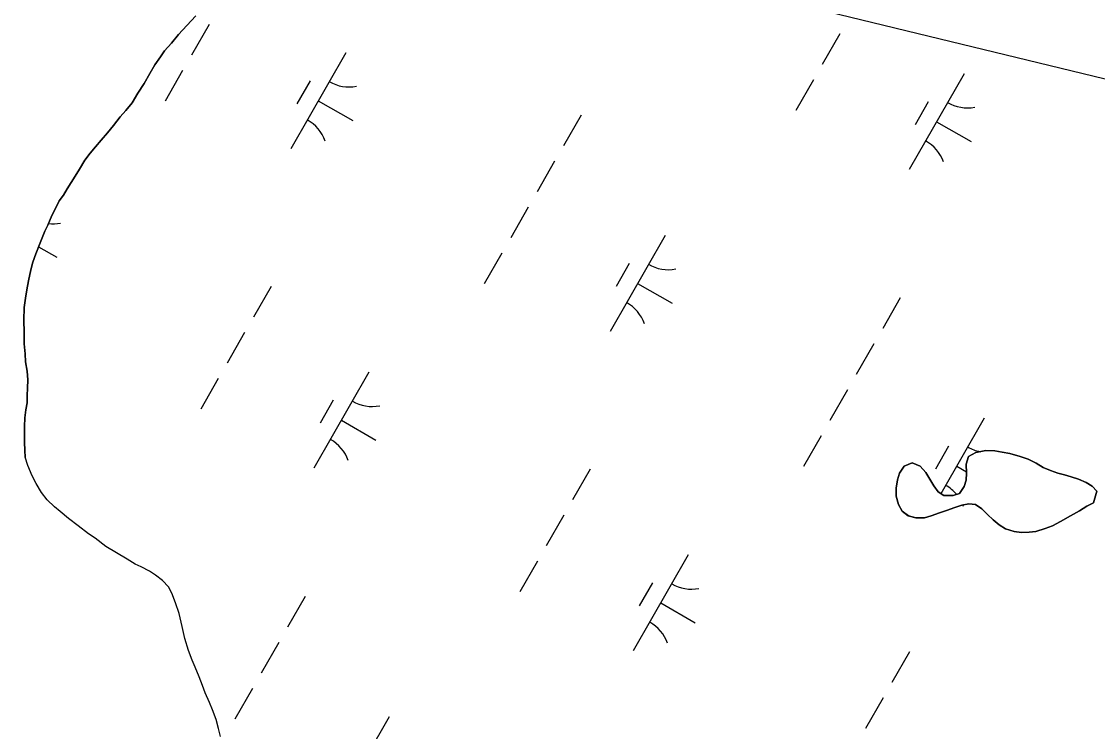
# Model space of a CAD drawing. Extents: x 3930721 to 3950824, y 220441 to 242861.
# Drawn here: x 3943989.2 to 3944475.6, y 229463.8 to 229785 of the extents above; entities that cross this region are included whole.
import ezdxf

# ---------------------------------------------------------------- set-up
doc = ezdxf.new("R2010")
doc.units = 0
for name, color, linetype in [('V-TOPO-SHOR', 7, 'Continuous'), ('V-UTIL-LINE', 7, 'Continuous'), ('V-WETL-SWMP', 7, 'Continuous')]:
    doc.layers.add(name, color=color, linetype=linetype)

msp = doc.modelspace()

# ---------------------------------------------------------------- linework, layer by layer
at = {"layer": 'V-TOPO-SHOR'}
for points in [[(3944067.94, 229787.57), (3944063.93, 229783.19), (3944060.08, 229779.1), (3944056.98, 229775.18), (3944053.86, 229771.7), (3944051.95, 229768.98)], [(3944051.95, 229768.98), (3944049.43, 229765.36), (3944047.23, 229761.45), (3944044.58, 229756.93), (3944041.77, 229752.55), (3944039.12, 229748.18), (3944036.31, 229744.71), (3944033.79, 229741.84), (3944030.69, 229737.91), (3944028.02, 229734.59), (3944025.21, 229731.26), (3944022.55, 229728.24), (3944020.18, 229725.52), (3944017.81, 229722.35), (3944015.31, 229718.28), (3944013.39, 229715.11), (3944011.62, 229712.25), (3944009.86, 229709.24), (3944008.09, 229706.37), (3944006.17, 229703.81), (3944004.55, 229700.35), (3944002.94, 229697.18), (3944001.04, 229692.82), (3943999.71, 229690.11), (3943997.52, 229684.84), (3943995.62, 229679.88), (3943994.31, 229676.12), (3943993.3, 229672.67), (3943992.3, 229667.71), (3943991.59, 229663.66), (3943991.03, 229659.91), (3943990.33, 229655.56), (3943990.23, 229649.86), (3943990.29, 229644.32), (3943990.34, 229639.23), (3943990.84, 229634.59), (3943991.02, 229631), (3943991.67, 229626.81), (3943992, 229622.92), (3943991.89, 229619.17), (3943991.78, 229615.73), (3943991.66, 229612.43), (3943991.1, 229609.28), (3943990.68, 229605.68), (3943990.57, 229601.78), (3943990.46, 229598.19), (3943990.49, 229594.74), (3943990.68, 229590.85), (3943990.86, 229587.85)], [(3944473.86, 229567.3), (3944470.77, 229565.79), (3944467.52, 229563.63), (3944463.45, 229561.3), (3944458.89, 229558.8), (3944455.31, 229556.8), (3944452.05, 229555.62), (3944447.8, 229554.27), (3944444.7, 229553.91), (3944441.26, 229553.87), (3944437.98, 229554.33), (3944434.04, 229555.44), (3944431.24, 229557.21), (3944428.44, 229559.47), (3944425.96, 229561.9), (3944423.31, 229564.49), (3944420.51, 229566.43), (3944417.4, 229566.73), (3944414.29, 229566.2), (3944410.7, 229565.02), (3944407.77, 229563.85), (3944404.18, 229562.66), (3944400.43, 229561.32), (3944397.49, 229560.47), (3944393.56, 229560.43), (3944390.12, 229561.38), (3944387.31, 229563.48), (3944385.64, 229566.4), (3944384.62, 229570.32), (3944384.58, 229573.92), (3944385.2, 229577.69), (3944386.15, 229580.65), (3944388.25, 229583.78), (3944391.83, 229585.29), (3944395.45, 229583.85), (3944398.1, 229580.94), (3944399.77, 229578.01), (3944401.6, 229574.91), (3944403.59, 229572.15), (3944406.23, 229570.54), (3944410.32, 229570.58), (3944413.25, 229571.43), (3944415.35, 229574.56), (3944416.31, 229577.52), (3944416.44, 229580.63), (3944416.23, 229584.72), (3944417.34, 229588.17), (3944420.6, 229590), (3944425.17, 229590.87), (3944429.27, 229590.74), (3944432.54, 229590.12), (3944435.99, 229589.5), (3944440.75, 229588.24), (3944444.36, 229586.97), (3944447.98, 229585.2), (3944451.11, 229583.27), (3944454.4, 229581.83), (3944457.69, 229580.72), (3944460.8, 229579.93), (3944463.76, 229578.98), (3944467.04, 229577.87), (3944470.5, 229576.43), (3944473.29, 229574.82), (3944475.28, 229572.55), (3944473.86, 229567.3)]]:
    msp.add_lwpolyline(points, dxfattribs=at)
at = {"layer": 'V-UTIL-LINE'}
msp.add_lwpolyline([(3945607.36, 229485.13), (3943465.06, 230005.04)], dxfattribs=at)
msp.add_lwpolyline([(3945607.36, 229485.13), (3943465.06, 230005.04)], dxfattribs=at)
at = {"layer": 'V-WETL-SWMP'}
for p, q in [((3944063.94, 229783.19), (3944067.94, 229787.57)), ((3944060.08, 229779.1), (3944063.94, 229783.19)), ((3944073.93, 229783.7), (3944065.98, 229769.81)), ((3944056.98, 229775.18), (3944060.08, 229779.1)), ((3944359.1, 229779.41), (3944351.14, 229765.52)), ((3944053.87, 229771.7), (3944056.98, 229775.18)), ((3944049.44, 229765.36), (3944051.95, 229768.98)), ((3944051.95, 229768.98), (3944053.87, 229771.7)), ((3944135.76, 229770.85), (3944110.91, 229727.46)), ((3944047.23, 229761.45), (3944049.44, 229765.36)), ((3944044.58, 229756.93), (3944047.23, 229761.45)), ((3944062, 229762.87), (3944054.05, 229748.99)), ((3944347.17, 229758.58), (3944339.22, 229744.7)), ((3944415.29, 229761.39), (3944390.44, 229718.01)), ((3944041.77, 229752.55), (3944044.58, 229756.93)), ((3944119.62, 229758.2), (3944113.66, 229747.78)), ((3944039.12, 229748.18), (3944041.77, 229752.55)), ((3944123.33, 229749.16), (3944138.95, 229740.21)), ((3944399.15, 229748.74), (3944393.19, 229738.33)), ((3944033.79, 229741.84), (3944036.31, 229744.71)), ((3944036.31, 229744.71), (3944039.12, 229748.18)), ((3944030.69, 229737.91), (3944033.79, 229741.84)), ((3944242.13, 229742.68), (3944234.17, 229728.8)), ((3944402.87, 229739.7), (3944418.49, 229730.75)), ((3944025.21, 229731.26), (3944028.02, 229734.59)), ((3944028.02, 229734.59), (3944030.69, 229737.91)), ((3944022.55, 229728.24), (3944025.21, 229731.26)), ((3944017.81, 229722.35), (3944020.18, 229725.52)), ((3944020.18, 229725.52), (3944022.55, 229728.24)), ((3944015.31, 229718.28), (3944017.81, 229722.35)), ((3944230.2, 229721.86), (3944222.25, 229707.97)), ((3944011.62, 229712.25), (3944013.39, 229715.11)), ((3944013.39, 229715.11), (3944015.31, 229718.28)), ((3944009.86, 229709.24), (3944011.62, 229712.25)), ((3944006.17, 229703.81), (3944008.09, 229706.37)), ((3944008.09, 229706.37), (3944009.86, 229709.24)), ((3944002.94, 229697.18), (3944004.55, 229700.34)), ((3944004.55, 229700.34), (3944006.17, 229703.81)), ((3944218.27, 229701.03), (3944210.32, 229687.15)), ((3944001.04, 229692.82), (3944002.94, 229697.18)), ((3943999.71, 229690.11), (3944001.04, 229692.82)), ((3943997.52, 229684.84), (3943999.71, 229690.11)), ((3944280.1, 229688.18), (3944255.25, 229644.79)), ((3943995.62, 229679.88), (3943997.52, 229684.84)), ((3943996.83, 229683.04), (3944005.08, 229678.32)), ((3943993.3, 229672.67), (3943994.31, 229676.12)), ((3943994.31, 229676.12), (3943995.62, 229679.88)), ((3944206.34, 229680.2), (3944198.39, 229666.32)), ((3943992.3, 229667.71), (3943993.3, 229672.67)), ((3944263.96, 229675.53), (3944258, 229665.12)), ((3943991.59, 229663.66), (3943992.3, 229667.71)), ((3944267.67, 229666.49), (3944283.29, 229657.54)), ((3943991.03, 229659.91), (3943991.59, 229663.66)), ((3944101.96, 229665.13), (3944094.01, 229651.25)), ((3943990.33, 229655.56), (3943991.03, 229659.91)), ((3944386.47, 229660.02), (3944378.52, 229646.13)), ((3943990.23, 229649.87), (3943990.33, 229655.56)), ((3943990.29, 229644.32), (3943990.23, 229649.87)), ((3943990.34, 229639.23), (3943990.29, 229644.32)), ((3944090.04, 229644.31), (3944082.08, 229630.42)), ((3943990.84, 229634.59), (3943990.34, 229639.23)), ((3944374.54, 229639.19), (3944366.59, 229625.31)), ((3943991.02, 229631), (3943990.84, 229634.59)), ((3943991.67, 229626.81), (3943991.02, 229631)), ((3943992, 229622.92), (3943991.67, 229626.81)), ((3943991.89, 229619.17), (3943992, 229622.92)), ((3944078.11, 229623.48), (3944070.16, 229609.6)), ((3944146.23, 229626.29), (3944121.38, 229582.9)), ((3943991.78, 229615.73), (3943991.89, 229619.17)), ((3944362.61, 229618.36), (3944354.66, 229604.48)), ((3943991.09, 229609.28), (3943991.66, 229612.43)), ((3943991.66, 229612.43), (3943991.78, 229615.73)), ((3944130.09, 229613.64), (3944124.13, 229603.23)), ((3943990.68, 229605.68), (3943991.09, 229609.28)), ((3943990.57, 229601.78), (3943990.68, 229605.68)), ((3944133.81, 229604.6), (3944149.43, 229595.65)), ((3944424.44, 229605.52), (3944404.88, 229571.36)), ((3943990.46, 229598.19), (3943990.57, 229601.78)), ((3943990.49, 229594.74), (3943990.46, 229598.19)), ((3943990.68, 229590.85), (3943990.49, 229594.74)), ((3944350.69, 229597.54), (3944342.73, 229583.65)), ((3943990.86, 229587.85), (3943990.68, 229590.85)), ((3944408.3, 229592.86), (3944402.34, 229582.45)), ((3944417.34, 229588.17), (3944416.23, 229584.72)), ((3944420.6, 229590), (3944417.34, 229588.17)), ((3944425.17, 229590.87), (3944420.6, 229590)), ((3944429.27, 229590.74), (3944425.17, 229590.87)), ((3944432.55, 229590.12), (3944429.27, 229590.74)), ((3944435.99, 229589.5), (3944432.55, 229590.12)), ((3944440.75, 229588.24), (3944435.99, 229589.5)), ((3944444.36, 229586.97), (3944440.75, 229588.24)), ((3943991.95, 229584.12), (3943990.86, 229587.85)), ((3943993.94, 229579.5), (3943991.95, 229584.12)), ((3944388.25, 229583.78), (3944386.15, 229580.65)), ((3944391.84, 229585.29), (3944388.25, 229583.78)), ((3944395.45, 229583.85), (3944391.84, 229585.29)), ((3944398.1, 229580.94), (3944395.45, 229583.85)), ((3944412.02, 229583.82), (3944416.4, 229581.31)), ((3944416.23, 229584.72), (3944416.44, 229580.63)), ((3944447.98, 229585.2), (3944444.36, 229586.97)), ((3944451.11, 229583.27), (3944447.98, 229585.2)), ((3944454.4, 229581.83), (3944451.11, 229583.27)), ((3943995.78, 229575.92), (3943993.94, 229579.5)), ((3944246.31, 229582.47), (3944238.35, 229568.58)), ((3944386.15, 229580.65), (3944385.2, 229577.69)), ((3944399.77, 229578.01), (3944398.1, 229580.94)), ((3944416.44, 229580.63), (3944416.3, 229577.52)), ((3944457.69, 229580.72), (3944454.4, 229581.83)), ((3944460.8, 229579.93), (3944457.69, 229580.72)), ((3944463.76, 229578.98), (3944460.8, 229579.93)), ((3944467.04, 229577.87), (3944463.76, 229578.98)), ((3943998.21, 229571.9), (3943995.78, 229575.92)), ((3944385.2, 229577.69), (3944384.58, 229573.92)), ((3944384.58, 229573.92), (3944384.62, 229570.32)), ((3944401.6, 229574.91), (3944399.77, 229578.01)), ((3944403.59, 229572.15), (3944401.6, 229574.91)), ((3944415.35, 229574.56), (3944413.26, 229571.43)), ((3944416.3, 229577.52), (3944415.35, 229574.56)), ((3944470.5, 229576.43), (3944467.04, 229577.87)), ((3944473.29, 229574.82), (3944470.5, 229576.43)), ((3944475.28, 229572.55), (3944473.29, 229574.82)), ((3944000.79, 229568.63), (3943998.21, 229571.9)), ((3944004.12, 229565.37), (3944000.79, 229568.63)), ((3944384.62, 229570.32), (3944385.64, 229566.4)), ((3944406.23, 229570.54), (3944403.59, 229572.15)), ((3944410.32, 229570.58), (3944406.23, 229570.54)), ((3944413.26, 229571.43), (3944410.32, 229570.58)), ((3944473.86, 229567.3), (3944475.28, 229572.55)), ((3944006.69, 229563.3), (3944004.12, 229565.37)), ((3944385.64, 229566.4), (3944387.31, 229563.47)), ((3944404.18, 229562.66), (3944407.77, 229563.85)), ((3944407.77, 229563.85), (3944410.7, 229565.02)), ((3944410.7, 229565.02), (3944414.29, 229566.2)), ((3944414.29, 229566.2), (3944417.4, 229566.73)), ((3944417.4, 229566.73), (3944420.51, 229566.43)), ((3944420.51, 229566.43), (3944423.31, 229564.49)), ((3944423.31, 229564.49), (3944425.96, 229561.9)), ((3944467.52, 229563.63), (3944470.77, 229565.79)), ((3944470.77, 229565.79), (3944473.86, 229567.3)), ((3944010.47, 229560.19), (3944006.69, 229563.3)), ((3944014.7, 229556.79), (3944010.47, 229560.19)), ((3944234.38, 229561.64), (3944226.43, 229547.76)), ((3944387.31, 229563.47), (3944390.11, 229561.38)), ((3944390.11, 229561.38), (3944393.56, 229560.43)), ((3944393.56, 229560.43), (3944397.49, 229560.47)), ((3944397.49, 229560.47), (3944400.43, 229561.32)), ((3944400.43, 229561.32), (3944404.18, 229562.66)), ((3944425.96, 229561.9), (3944428.44, 229559.47)), ((3944428.44, 229559.47), (3944431.24, 229557.21)), ((3944458.89, 229558.8), (3944463.45, 229561.3)), ((3944463.45, 229561.3), (3944467.52, 229563.63)), ((3944019.38, 229553.24), (3944014.7, 229556.79)), ((3944431.24, 229557.21), (3944434.04, 229555.44)), ((3944434.04, 229555.44), (3944437.98, 229554.33)), ((3944437.98, 229554.33), (3944441.26, 229553.87)), ((3944444.7, 229553.91), (3944447.8, 229554.27)), ((3944447.8, 229554.27), (3944452.05, 229555.62)), ((3944452.05, 229555.62), (3944455.31, 229556.8)), ((3944455.31, 229556.8), (3944458.89, 229558.8)), ((3944022.39, 229551.17), (3944019.38, 229553.24)), ((3944027.22, 229547.48), (3944022.39, 229551.17)), ((3944441.26, 229553.87), (3944444.7, 229553.91)), ((3944032.05, 229544.53), (3944027.22, 229547.48)), ((3944036.87, 229541.73), (3944032.05, 229544.53)), ((3944040.49, 229539.52), (3944036.87, 229541.73)), ((3944043.2, 229538.2), (3944040.49, 229539.52)), ((3944222.45, 229540.81), (3944214.5, 229526.93)), ((3944290.57, 229543.63), (3944265.72, 229500.24)), ((3944046.96, 229536.29), (3944043.2, 229538.2)), ((3944049.68, 229534.52), (3944046.96, 229536.29)), ((3944052.84, 229532.16), (3944049.68, 229534.52)), ((3944055.57, 229529.19), (3944052.84, 229532.16)), ((3944274.43, 229530.97), (3944268.47, 229520.56)), ((3944057.1, 229526.36), (3944055.57, 229529.19)), ((3944058.79, 229522.03), (3944057.1, 229526.36)), ((3944117.41, 229524.91), (3944109.46, 229511.03)), ((3944060.49, 229517.1), (3944058.79, 229522.03)), ((3944278.15, 229521.93), (3944293.77, 229512.99)), ((3944061.74, 229511.27), (3944060.49, 229517.1)), ((3944063, 229505.89), (3944061.74, 229511.27)), ((3944064.7, 229500.37), (3944063, 229505.89)), ((3944105.48, 229504.09), (3944097.53, 229490.2)), ((3944066.39, 229496.04), (3944064.7, 229500.37)), ((3944067.62, 229492.91), (3944066.39, 229496.04)), ((3944390.65, 229499.8), (3944382.69, 229485.92)), ((3944069.47, 229488.43), (3944067.62, 229492.91)), ((3944071, 229484.55), (3944069.47, 229488.43)), ((3944072.23, 229481.27), (3944071, 229484.55)), ((3944074.08, 229476.95), (3944072.23, 229481.27)), ((3944093.55, 229483.26), (3944085.6, 229469.38)), ((3944075.46, 229473.51), (3944074.08, 229476.95)), ((3944378.72, 229478.97), (3944370.77, 229465.09)), ((3944077.15, 229469.19), (3944075.46, 229473.51)), ((3944078.24, 229465.15), (3944077.15, 229469.19)), ((3944155.38, 229470.41), (3944130.53, 229427.03)), ((3944079.18, 229461.57), (3944078.24, 229465.15))]:
    msp.add_line(p, q, dxfattribs=at)
for centre, start, end in [((3944137.27, 229773.01), 239.4279, 280.9715), ((3944416.8, 229763.55), 239.4279, 280.9715), ((3944109.81, 229725.07), 19.4279, 60.9715), ((3944389.35, 229715.61), 19.4279, 60.9715), ((3944003.4, 229711.11), 263.4213, 280.9715), ((3944281.61, 229690.34), 239.4279, 280.9715), ((3944254.15, 229642.4), 19.4279, 60.9715), ((3944147.74, 229628.45), 239.4279, 280.9715), ((3944120.29, 229580.51), 19.4279, 60.9715), ((3944425.95, 229607.67), 239.4279, 258.9785), ((3944398.49, 229559.74), 40.0061, 60.9715), ((3944398.49, 229559.74), 19.4279, 21.8572), ((3944292.08, 229545.78), 239.4279, 280.9715), ((3944264.63, 229497.84), 19.4279, 60.9715)]:
    msp.add_arc(centre, 17.62, start, end, dxfattribs=at)

doc.saveas('drawing.dxf')
